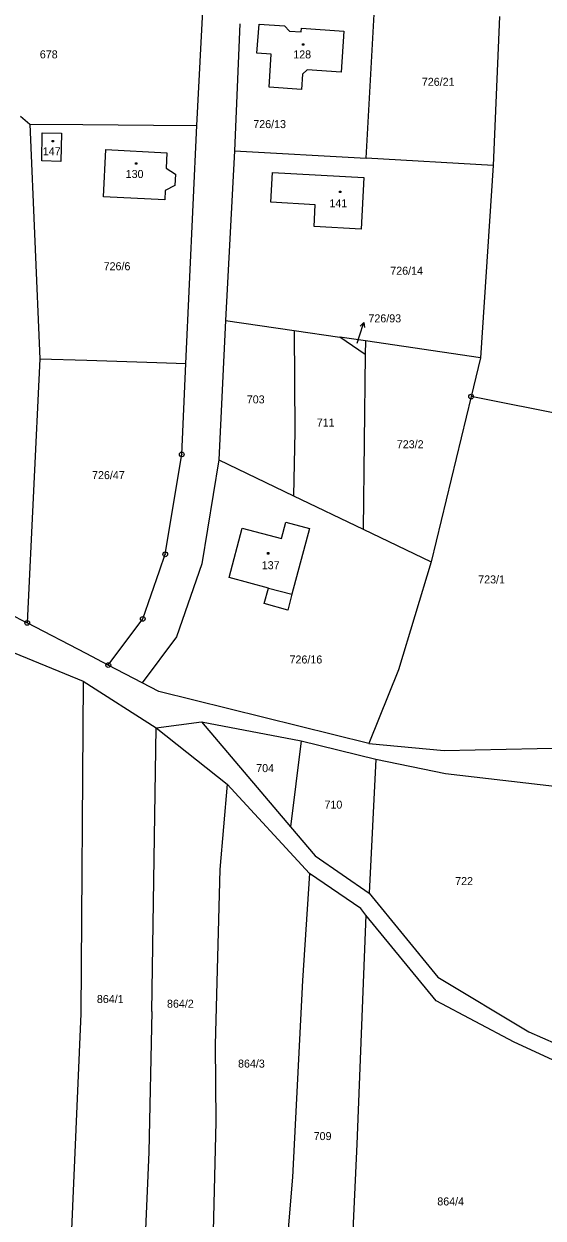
# Model space of a CAD drawing. Extents: x -794142 to -791199, y -1109267 to -1105626.
# Drawn here: x -793254.8 to -793144.4, y -1108185.5 to -1107931.8 of the extents above; entities that cross this region are included whole.
import ezdxf

# ---------------------------------------------------------------- set-up
doc = ezdxf.new("R2010")
doc.units = 0
for name, color, linetype in [('Komunikace', 7, 'Continuous'), ('Vrstva 1', 7, 'Continuous'), ('Vrstva 14', 7, 'Continuous'), ('Vrstva 15', 7, 'Continuous'), ('Vrstva 16', 7, 'Continuous'), ('Vrstva 2', 7, 'Continuous'), ('Vrstva 25', 7, 'Continuous'), ('Vrstva 28', 7, 'Continuous')]:
    doc.layers.add(name, color=color, linetype=linetype)

msp = doc.modelspace()

# ---------------------------------------------------------------- linework, layer by layer
at = {"layer": 'Komunikace'}
msp.add_line((-793183.95, -1107999.61), (-793183.44, -1107998.03), dxfattribs=at)
at = {"layer": 'Vrstva 1'}
for p, q in [((-793217.98, -1107953.34), (-793216.6, -1107926.19)), ((-793208.85, -1107931.74), (-793210.02, -1107958.77)), ((-793205.23, -1107937.99), (-793204.78, -1107931.81)), ((-793204.78, -1107931.81), (-793199.36, -1107932.18)), ((-793181.98, -1107960.33), (-793180.28, -1107929.68)), ((-793153.68, -1107930.23), (-793155, -1107961.83)), ((-793199.36, -1107932.18), (-793198.27, -1107933.32)), ((-793198.27, -1107933.32), (-793195.85, -1107933.48)), ((-793195.85, -1107933.48), (-793195.77, -1107932.66)), ((-793195.77, -1107932.66), (-793186.77, -1107933.29)), ((-793186.77, -1107933.29), (-793187.33, -1107942.01)), ((-793202.22, -1107938.19), (-793205.23, -1107937.99)), ((-793202.63, -1107945.24), (-793202.22, -1107938.19)), ((-793194.53, -1107941.53), (-793195.53, -1107942.45)), ((-793187.33, -1107942.01), (-793194.53, -1107941.53)), ((-793195.53, -1107942.45), (-793195.72, -1107945.68)), ((-793195.72, -1107945.68), (-793202.63, -1107945.24)), ((-793255.49, -1107951.36), (-793253.53, -1107953.07)), ((-793253.53, -1107953.07), (-793251.37, -1108002.9)), ((-793253.53, -1107953.07), (-793242.25, -1107953.16)), ((-793250.97, -1107960.85), (-793250.87, -1107954.89)), ((-793250.87, -1107954.89), (-793246.74, -1107954.96)), ((-793246.74, -1107954.96), (-793246.95, -1107960.99)), ((-793242.25, -1107953.16), (-793227.21, -1107953.27)), ((-793227.21, -1107953.27), (-793217.98, -1107953.34)), ((-793220.35, -1108003.93), (-793217.98, -1107953.34)), ((-793237.87, -1107968.52), (-793237.37, -1107958.44)), ((-793237.37, -1107958.44), (-793224.35, -1107959.14)), ((-793224.35, -1107959.14), (-793224.51, -1107962.4)), ((-793210.02, -1107958.77), (-793211.93, -1107994.76)), ((-793210.02, -1107958.77), (-793181.98, -1107960.33)), ((-793246.95, -1107960.99), (-793250.97, -1107960.85)), ((-793224.51, -1107962.4), (-793222.56, -1107963.72)), ((-793155, -1107961.83), (-793181.98, -1107960.33)), ((-793155, -1107961.83), (-793157.69, -1108002.68)), ((-793222.56, -1107963.72), (-793222.66, -1107966.12)), ((-793202.25, -1107969.68), (-793201.91, -1107963.32)), ((-793201.91, -1107963.32), (-793182.5, -1107964.39)), ((-793182.5, -1107964.39), (-793183.09, -1107975.38)), ((-793224.71, -1107967.16), (-793224.83, -1107969.17)), ((-793222.66, -1107966.12), (-793224.71, -1107967.16)), ((-793224.83, -1107969.17), (-793237.87, -1107968.52)), ((-793192.81, -1107970.2), (-793202.25, -1107969.68)), ((-793193.04, -1107974.82), (-793192.81, -1107970.2)), ((-793183.09, -1107975.38), (-793193.04, -1107974.82)), ((-793211.93, -1107994.76), (-793213.29, -1108024.4)), ((-793211.93, -1107994.76), (-793197.3, -1107996.9)), ((-793197.3, -1107996.9), (-793197.18, -1108018.38)), ((-793197.3, -1107996.9), (-793187.58, -1107998.32)), ((-793182.22, -1108001.99), (-793187.58, -1107998.32)), ((-793182.16, -1107999.11), (-793187.58, -1107998.32)), ((-793182.16, -1107999.11), (-793182.22, -1108001.99)), ((-793157.69, -1108002.68), (-793182.16, -1107999.11)), ((-793251.37, -1108002.9), (-793254.06, -1108059.01)), ((-793251.37, -1108002.9), (-793241.37, -1108003.23)), ((-793182.22, -1108001.99), (-793182.64, -1108039.13)), ((-793157.69, -1108002.68), (-793159.69, -1108010.95)), ((-793241.37, -1108003.23), (-793226.54, -1108003.72)), ((-793226.54, -1108003.72), (-793220.35, -1108003.93)), ((-793221.2, -1108023.22), (-793220.35, -1108003.93)), ((-793159.69, -1108010.95), (-793168.19, -1108046.08)), ((-793138.34, -1108015.18), (-793159.69, -1108010.95)), ((-793197.18, -1108018.38), (-793197.48, -1108032)), ((-793224.72, -1108044.45), (-793221.2, -1108023.22)), ((-793213.29, -1108024.4), (-793216.94, -1108046.44)), ((-793213.29, -1108024.4), (-793197.48, -1108032)), ((-793197.48, -1108032), (-793182.64, -1108039.13)), ((-793200, -1108041.09), (-793199.05, -1108037.64)), ((-793199.05, -1108037.64), (-793194.03, -1108038.96)), ((-793211.16, -1108049.37), (-793208.38, -1108038.89)), ((-793208.38, -1108038.89), (-793200, -1108041.09)), ((-793194.03, -1108038.96), (-793197.78, -1108052.95)), ((-793182.64, -1108039.13), (-793168.19, -1108046.08)), ((-793225.95, -1108047.99), (-793224.72, -1108044.45)), ((-793168.19, -1108046.08), (-793175.16, -1108069.02)), ((-793229.51, -1108058.17), (-793225.95, -1108047.99)), ((-793216.94, -1108046.44), (-793222.36, -1108061.96)), ((-793202.75, -1108051.64), (-793211.16, -1108049.37)), ((-793203.68, -1108054.91), (-793202.75, -1108051.64)), ((-793197.78, -1108052.95), (-793198.68, -1108056.29)), ((-793198.68, -1108056.29), (-793203.68, -1108054.91)), ((-793257.94, -1108057.03), (-793254.06, -1108059.01)), ((-793241.51, -1108065.55), (-793254.06, -1108059.01)), ((-793236.82, -1108067.99), (-793229.51, -1108058.17)), ((-793222.36, -1108061.96), (-793229.63, -1108071.74)), ((-793256.81, -1108065.35), (-793242.18, -1108071.39)), ((-793236.82, -1108067.99), (-793241.51, -1108065.55)), ((-793229.63, -1108071.74), (-793236.82, -1108067.99)), ((-793175.16, -1108069.02), (-793181.46, -1108084.61)), ((-793242.18, -1108071.39), (-793242.64, -1108142.06)), ((-793242.18, -1108071.39), (-793226.68, -1108081.34)), ((-793226.11, -1108073.58), (-793229.63, -1108071.74)), ((-793181.46, -1108084.61), (-793226.11, -1108073.58)), ((-793227.56, -1108141.56), (-793226.68, -1108081.34)), ((-793226.68, -1108081.34), (-793217.04, -1108080.04)), ((-793226.68, -1108081.34), (-793211.57, -1108093.24)), ((-793217.04, -1108080.04), (-793198.06, -1108102.31)), ((-793217.04, -1108080.04), (-793195.8, -1108084.09)), ((-793195.8, -1108084.09), (-793198.06, -1108102.31)), ((-793195.8, -1108084.09), (-793179.94, -1108087.93)), ((-793181.46, -1108084.61), (-793165.4, -1108086.15)), ((-793165.4, -1108086.15), (-793139.06, -1108085.58)), ((-793179.94, -1108087.93), (-793181.36, -1108116.43)), ((-793179.94, -1108087.93), (-793165.16, -1108091.03)), ((-793165.16, -1108091.03), (-793138.92, -1108094.06)), ((-793211.57, -1108093.24), (-793213.12, -1108111.41)), ((-793211.57, -1108093.24), (-793194.03, -1108112.23)), ((-793198.06, -1108102.31), (-793192.82, -1108108.5)), ((-793192.82, -1108108.5), (-793181.36, -1108116.43)), ((-793213.12, -1108111.41), (-793214.13, -1108148.66)), ((-793194.03, -1108112.23), (-793195.55, -1108134.98)), ((-793183.17, -1108119.7), (-793194.03, -1108112.23)), ((-793181.36, -1108116.43), (-793166.79, -1108134.24)), ((-793182.04, -1108121.08), (-793183.17, -1108119.7)), ((-793182.04, -1108121.08), (-793183.97, -1108169.78)), ((-793167.12, -1108139.31), (-793182.04, -1108121.08)), ((-793195.55, -1108134.98), (-793197.69, -1108176.75)), ((-793166.79, -1108134.24), (-793147.43, -1108145.9)), ((-793150.56, -1108148.05), (-793167.12, -1108139.31)), ((-793242.64, -1108142.06), (-793245.01, -1108196.59)), ((-793227.56, -1108141.56), (-793228.22, -1108171.44)), ((-793147.43, -1108145.9), (-793137.19, -1108150.39)), ((-793214.13, -1108148.66), (-793213.94, -1108165.03)), ((-793137.08, -1108154.29), (-793150.56, -1108148.05)), ((-793213.94, -1108165.03), (-793214.81, -1108198.37)), ((-793183.97, -1108169.78), (-793186.04, -1108212.93)), ((-793228.22, -1108171.44), (-793229.37, -1108197.51)), ((-793197.69, -1108176.75), (-793200.16, -1108207.4))]:
    msp.add_line(p, q, dxfattribs=at)
at = {"layer": 'Vrstva 16'}
for p, q in [((-793183.44, -1107998.03), (-793182.518, -1107995.175)), ((-793182.518, -1107995.175), (-793183.301, -1107995.973)), ((-793182.518, -1107995.175), (-793182.349, -1107996.28))]:
    msp.add_line(p, q, dxfattribs=at)
at = {"layer": 'Vrstva 2'}
msp.add_line((-793202.75, -1108051.64), (-793197.78, -1108052.95), dxfattribs=at)
at = {"layer": 'Vrstva 25'}
for p, q in [((-793195.52, -1107935.99), (-793195.22, -1107935.99)), ((-793195.52, -1107936.29), (-793195.52, -1107935.99)), ((-793195.22, -1107936.29), (-793195.52, -1107936.29)), ((-793195.22, -1107935.99), (-793195.22, -1107936.29)), ((-793248.78, -1107956.52), (-793248.48, -1107956.52)), ((-793248.78, -1107956.82), (-793248.78, -1107956.52)), ((-793248.48, -1107956.82), (-793248.78, -1107956.82)), ((-793248.48, -1107956.52), (-793248.48, -1107956.82)), ((-793231.04, -1107961.29), (-793230.74, -1107961.29)), ((-793231.04, -1107961.59), (-793231.04, -1107961.29)), ((-793230.74, -1107961.59), (-793231.04, -1107961.59)), ((-793230.74, -1107961.29), (-793230.74, -1107961.59)), ((-793187.7, -1107967.29), (-793187.4, -1107967.29)), ((-793187.7, -1107967.59), (-793187.7, -1107967.29)), ((-793187.4, -1107967.59), (-793187.7, -1107967.59)), ((-793187.4, -1107967.29), (-793187.4, -1107967.59)), ((-793202.97, -1108044.09), (-793202.67, -1108044.09)), ((-793202.97, -1108044.39), (-793202.97, -1108044.09)), ((-793202.67, -1108044.39), (-793202.97, -1108044.39)), ((-793202.67, -1108044.09), (-793202.67, -1108044.39))]:
    msp.add_line(p, q, dxfattribs=at)
at = {"layer": 'Vrstva 28'}
for centre, radius in [((-793159.69, -1108010.95), 0.5), ((-793159.69, -1108010.95), 0.01), ((-793221.2, -1108023.22), 0.5), ((-793221.2, -1108023.22), 0.01), ((-793224.72, -1108044.45), 0.5), ((-793224.72, -1108044.45), 0.01), ((-793254.06, -1108059.01), 0.5), ((-793254.06, -1108059.01), 0.01), ((-793229.51, -1108058.17), 0.5), ((-793229.51, -1108058.17), 0.01), ((-793236.82, -1108067.99), 0.5), ((-793236.82, -1108067.99), 0.01)]:
    msp.add_circle(centre, radius, dxfattribs=at)

# ---------------------------------------------------------------- texts
at = {"layer": 'Vrstva 14'}
for s, height, p in [('678', 1.7, (-793251.383, -1107939.1)), ('726/21', 1.7, (-793170.169, -1107944.93)), ('726/13', 1.7, (-793206, -1107953.91)), ('726/6', 1.7, (-793237.816, -1107984.11)), ('726/14', 1.7, (-793176.875, -1107985.06)), ('726/93', 0.1, (-793184.203, -1107999.61)), ('703', 1.7, (-793207.382, -1108012.39)), ('711', 1.7, (-793192.5, -1108017.3)), ('723/2', 1.7, (-793175.486, -1108021.92)), ('726/47', 1.7, (-793240.279, -1108028.48)), ('723/1', 1.7, (-793158.18, -1108050.63)), ('726/16', 1.7, (-793198.29, -1108067.64)), ('704', 1.7, (-793205.378, -1108090.72)), ('710', 1.7, (-793190.866, -1108098.47)), ('722', 1.7, (-793163.083, -1108114.71)), ('864/1', 1.7, (-793239.249, -1108139.77)), ('864/2', 1.7, (-793224.345, -1108140.76)), ('864/3', 1.7, (-793209.246, -1108153.48)), ('709', 1.7, (-793193.162, -1108168.88)), ('864/4', 1.7, (-793166.881, -1108182.76))]:
    msp.add_text(s, height=height, dxfattribs=at).set_placement(p)
at = {"layer": 'Vrstva 15'}
for s, p in [('128', (-793197.5, -1107939.11)), ('147', (-793250.752, -1107959.68)), ('130', (-793233.129, -1107964.51)), ('141', (-793189.809, -1107970.73)), ('137', (-793204.2, -1108047.61))]:
    msp.add_text(s, height=1.7, dxfattribs=at).set_placement(p)
at = {"layer": 'Vrstva 16'}
msp.add_text('726/93', height=1.7, dxfattribs=at).set_placement((-793181.52, -1107995.18))

doc.saveas('drawing.dxf')
